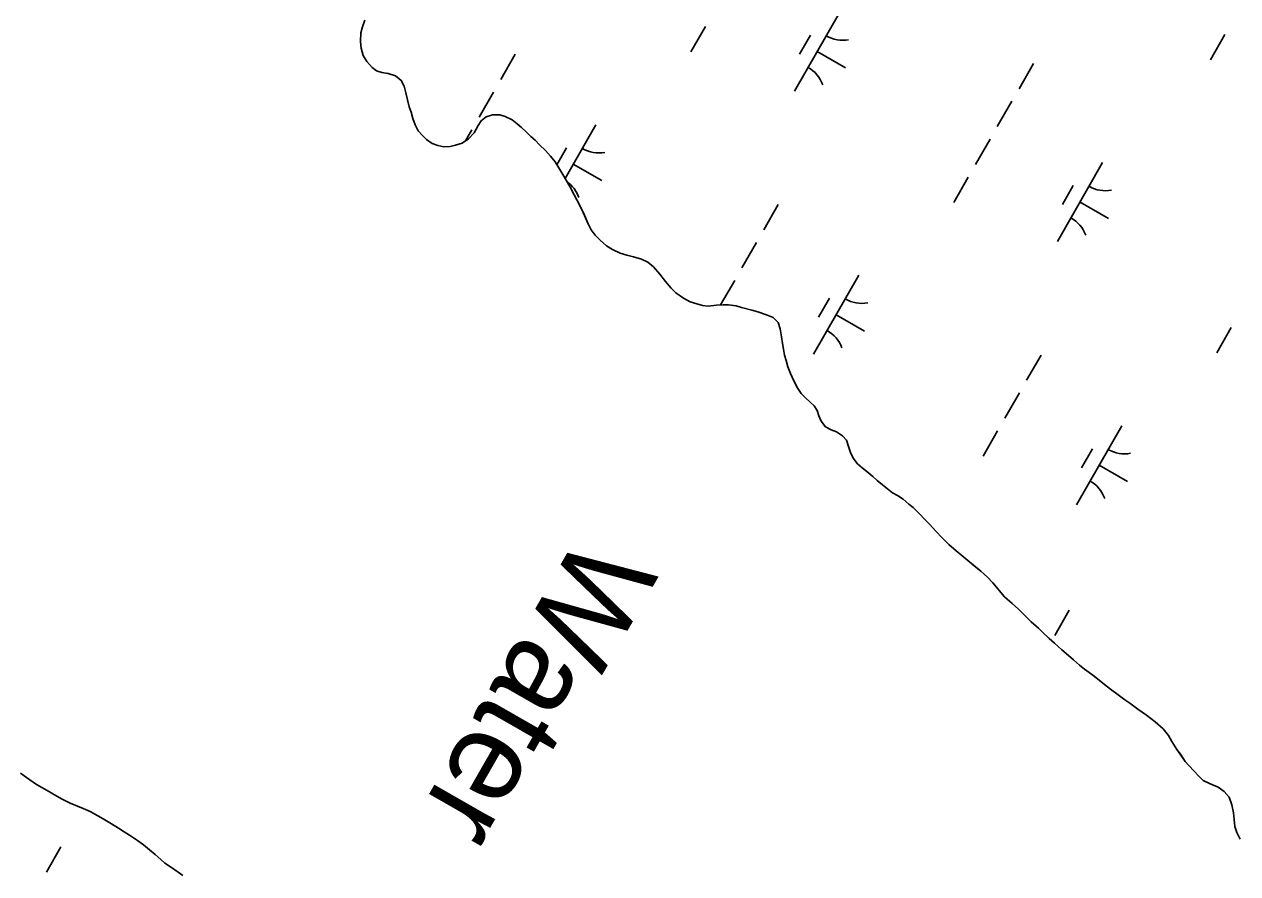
# Model space of a CAD drawing. Extents: x 3930721 to 3950824, y 220441 to 242861.
# Drawn here: x 3936477 to 3937143, y 229090 to 229556 of the extents above; entities that cross this region are included whole.
import ezdxf

# ---------------------------------------------------------------- set-up
doc = ezdxf.new("R2010")
doc.units = 0
for name, color, linetype in [('V-RIVR-IDEN', 7, 'Continuous'), ('V-TOPO-SHOR', 7, 'Continuous'), ('V-WETL-SWMP', 7, 'Continuous')]:
    doc.layers.add(name, color=color, linetype=linetype)

msp = doc.modelspace()

# ---------------------------------------------------------------- linework, layer by layer
at = {"layer": 'V-TOPO-SHOR'}
for points in [[(3936663.55, 229558.63), (3936662.33, 229554.91), (3936661.47, 229551.54), (3936661.2, 229546.6), (3936661.63, 229543.23), (3936662.75, 229539.08), (3936664.65, 229535.87), (3936667.58, 229532.58)], [(3936667.58, 229532.58), (3936670, 229530.67), (3936672.95, 229529.8), (3936676.49, 229529.19), (3936680.47, 229527.98), (3936683.58, 229525.46), (3936685.14, 229522.26), (3936686.17, 229518.62), (3936687.03, 229514.81), (3936687.98, 229511.01), (3936689.01, 229508.06), (3936690.04, 229504.51), (3936691.34, 229501.05), (3936692.98, 229497.76), (3936695.22, 229495.25), (3936697.56, 229492.99), (3936700.67, 229490.83), (3936703.7, 229489.7), (3936706.98, 229489), (3936710.53, 229489.17), (3936713.48, 229489.95), (3936717.02, 229491.07), (3936720.57, 229493.4), (3936723.61, 229496.68), (3936725.78, 229500.66), (3936727.42, 229503.34), (3936730.2, 229505.5), (3936733.75, 229506.53), (3936737.72, 229506.61), (3936740.75, 229505.66), (3936744.47, 229503.75), (3936747.24, 229501.67), (3936749.66, 229499.59), (3936752.25, 229497.16), (3936754.84, 229494.65), (3936757.09, 229492.57), (3936759.6, 229490.14), (3936762.79, 229486.94), (3936765.64, 229483.91), (3936768.06, 229480.7), (3936770.13, 229477.41), (3936772.38, 229473.69), (3936774.11, 229470.57), (3936776.26, 229466.76), (3936778.51, 229462.6), (3936780.06, 229459.83), (3936782.82, 229454.46), (3936784.2, 229451.35), (3936786.28, 229446.67), (3936787.91, 229443.38), (3936790.16, 229440.52), (3936792.84, 229437.75), (3936796.3, 229434.55), (3936799.5, 229432.55), (3936803.73, 229430.64), (3936807.45, 229429.43), (3936811.17, 229428.47), (3936815.5, 229427.25), (3936819.04, 229425.69), (3936822.07, 229423.09), (3936825.61, 229419.02), (3936828.72, 229415.03), (3936831.74, 229411.39), (3936834.42, 229408.8), (3936838.57, 229405.76), (3936842.29, 229403.85), (3936845.84, 229402.64), (3936849.04, 229401.77), (3936852.15, 229401.42), (3936856.74, 229401.93), (3936860.29, 229402.18), (3936863.31, 229402.18), (3936867.47, 229401.57), (3936870.41, 229400.79), (3936876.03, 229399.22), (3936879.4, 229398.27), (3936884.16, 229396.62), (3936887.88, 229395.23), (3936890.47, 229392.45), (3936891.68, 229388.99), (3936892.45, 229384.66), (3936892.96, 229380.94), (3936893.39, 229377.74), (3936894.08, 229374.45), (3936894.86, 229371.51), (3936895.89, 229368.05), (3936897.35, 229364.41), (3936899.17, 229360.51), (3936901.32, 229356.27), (3936903.14, 229353.41), (3936905.65, 229350.9), (3936907.98, 229348.91), (3936910.31, 229346.65), (3936911.87, 229344.06), (3936912.81, 229341.11), (3936914.11, 229338.34), (3936916.61, 229335.22), (3936919.64, 229333.49), (3936922.49, 229332.36), (3936925.87, 229330.28), (3936928.11, 229327.77)], [(3936928.11, 229327.77), (3936929.23, 229324.39), (3936930.27, 229321.1), (3936931.65, 229317.99), (3936934.07, 229314.87), (3936936.57, 229312.7), (3936939.17, 229310.62), (3936942.45, 229307.85), (3936944.96, 229305.68), (3936947.81, 229303.34), (3936950.58, 229301), (3936953.34, 229298.83), (3936956.02, 229297.45), (3936959.13, 229295.36), (3936962.24, 229292.68), (3936964.58, 229290.77), (3936967.95, 229287.48), (3936971.32, 229284.01), (3936973.57, 229281.67), (3936977.11, 229277.78), (3936980.56, 229274.22), (3936984.19, 229270.58), (3936988.17, 229266.95), (3936991.28, 229264.43), (3936994.65, 229261.74), (3936998.2, 229258.8), (3937001.74, 229255.85), (3937005.37, 229252.47), (3937008.39, 229249.44), (3937010.38, 229247.1), (3937012.8, 229244.15), (3937014.79, 229241.82), (3937018.94, 229238.18), (3937022.48, 229234.97), (3937025.85, 229231.59), (3937029.48, 229228.04), (3937033.37, 229224.49), (3937035.61, 229222.41), (3937039.25, 229218.94), (3937042.27, 229216.26), (3937046.25, 229212.7), (3937048.66, 229210.54), (3937052.73, 229207.15), (3937055.92, 229204.21), (3937058.69, 229201.96), (3937061.2, 229200.22), (3937063.96, 229198.14), (3937068.8, 229194.24), (3937073.04, 229191.03), (3937077.19, 229187.83), (3937080.91, 229185.23), (3937083.59, 229183.32), (3937088, 229180.11), (3937092.66, 229176.82), (3937097.59, 229173.09), (3937101.91, 229169.19), (3937104.76, 229165.55), (3937106.66, 229162.35), (3937109.43, 229157.93), (3937111.32, 229155.25), (3937114, 229151.35), (3937116.16, 229148.84), (3937118.75, 229146.07), (3937121.43, 229143.21), (3937123.94, 229140.78), (3937127.4, 229139.13), (3937132.07, 229137.13), (3937135.44, 229134.88), (3937138.2, 229131.76), (3937139.67, 229127.43), (3937140.44, 229123.02), (3937140.87, 229119.47), (3937141.3, 229115.66), (3937142.42, 229112.37), (3937144.23, 229108.57)], [(3936474.64, 229144.92), (3936477.85, 229142.57), (3936483.31, 229138.66), (3936489.21, 229135.27), (3936494.58, 229132.22), (3936497.53, 229130.57), (3936501.78, 229128.48), (3936505.94, 229126.74), (3936508.98, 229125.52), (3936512.79, 229123.78), (3936517.04, 229121.52), (3936519.9, 229119.87), (3936524.58, 229117.09), (3936528.48, 229114.65), (3936531.52, 229112.65), (3936534.38, 229110.83), (3936538.8, 229107.96), (3936542.18, 229105.52), (3936545.47, 229102.83), (3936548.59, 229100.14), (3936551.63, 229097.44), (3936553.88, 229095.44), (3936556.91, 229093.44), (3936561.16, 229090.57), (3936563.68, 229088.75)]]:
    msp.add_lwpolyline(points, dxfattribs=at)
at = {"layer": 'V-WETL-SWMP'}
for p, q in [((3936663.55, 229558.63), (3936662.33, 229554.91)), ((3936924.34, 229562.97), (3936899.49, 229519.58)), ((3936661.47, 229551.54), (3936661.2, 229546.6)), ((3936662.33, 229554.91), (3936661.47, 229551.54)), ((3936850.59, 229554.99), (3936842.63, 229541.11)), ((3936908.2, 229550.32), (3936902.24, 229539.9)), ((3937135.75, 229550.7), (3937127.8, 229536.82)), ((3936661.2, 229546.6), (3936661.63, 229543.23)), ((3936661.63, 229543.23), (3936662.75, 229539.07)), ((3936662.75, 229539.07), (3936664.65, 229535.87)), ((3936746.21, 229539.92), (3936738.25, 229526.03)), ((3936911.92, 229541.27), (3936927.54, 229532.33)), ((3936664.65, 229535.87), (3936667.58, 229532.58)), ((3936667.58, 229532.58), (3936670, 229530.67)), ((3936670, 229530.67), (3936672.95, 229529.8)), ((3936672.95, 229529.8), (3936676.49, 229529.19)), ((3937030.71, 229534.8), (3937022.76, 229520.92)), ((3936676.49, 229529.19), (3936680.47, 229527.98)), ((3936680.47, 229527.98), (3936683.58, 229525.46)), ((3936683.58, 229525.46), (3936685.14, 229522.26)), ((3936685.14, 229522.26), (3936686.17, 229518.62)), ((3936686.17, 229518.62), (3936687.03, 229514.81)), ((3936734.28, 229519.09), (3936726.33, 229505.21)), ((3936687.03, 229514.81), (3936687.98, 229511.01)), ((3936687.98, 229511.01), (3936689.01, 229508.06)), ((3937018.78, 229513.98), (3937010.83, 229500.09)), ((3936689.01, 229508.06), (3936690.04, 229504.51)), ((3936690.04, 229504.51), (3936691.34, 229501.05)), ((3936725.78, 229500.66), (3936727.42, 229503.34)), ((3936727.42, 229503.34), (3936730.2, 229505.5)), ((3936730.2, 229505.5), (3936733.74, 229506.53)), ((3936733.74, 229506.53), (3936737.73, 229506.61)), ((3936737.73, 229506.61), (3936740.75, 229505.66)), ((3936740.75, 229505.66), (3936744.47, 229503.75)), ((3936744.47, 229503.75), (3936747.24, 229501.67)), ((3936691.34, 229501.05), (3936692.98, 229497.76)), ((3936692.98, 229497.76), (3936695.22, 229495.25)), ((3936722.35, 229498.26), (3936718.95, 229492.33)), ((3936720.57, 229493.4), (3936723.61, 229496.68)), ((3936723.61, 229496.68), (3936725.78, 229500.66)), ((3936747.24, 229501.67), (3936749.66, 229499.59)), ((3936749.66, 229499.59), (3936752.25, 229497.16)), ((3936752.25, 229497.16), (3936754.84, 229494.65)), ((3936790.47, 229501.08), (3936773.56, 229471.55)), ((3936695.22, 229495.25), (3936697.56, 229492.99)), ((3936697.56, 229492.99), (3936700.67, 229490.83)), ((3936700.67, 229490.83), (3936703.7, 229489.7)), ((3936710.53, 229489.17), (3936713.48, 229489.95)), ((3936713.48, 229489.95), (3936717.02, 229491.07)), ((3936717.02, 229491.07), (3936720.57, 229493.4)), ((3936754.84, 229494.65), (3936757.09, 229492.57)), ((3936757.09, 229492.57), (3936759.6, 229490.14)), ((3936759.6, 229490.14), (3936762.79, 229486.94)), ((3937006.85, 229493.15), (3936998.9, 229479.27)), ((3936703.7, 229489.7), (3936706.98, 229489)), ((3936706.98, 229489), (3936710.53, 229489.17)), ((3936762.79, 229486.94), (3936765.64, 229483.91)), ((3936765.64, 229483.91), (3936768.06, 229480.7)), ((3936774.33, 229488.42), (3936769.03, 229479.16)), ((3936768.06, 229480.7), (3936770.13, 229477.41)), ((3936770.13, 229477.41), (3936772.38, 229473.69)), ((3936778.05, 229479.38), (3936793.67, 229470.44)), ((3937068.68, 229480.3), (3937043.83, 229436.91)), ((3936772.38, 229473.69), (3936774.11, 229470.57)), ((3936774.11, 229470.57), (3936776.26, 229466.76)), ((3936994.93, 229472.32), (3936986.98, 229458.44)), ((3936776.26, 229466.76), (3936778.51, 229462.6)), ((3937052.54, 229467.65), (3937046.58, 229457.24)), ((3936778.51, 229462.6), (3936780.06, 229459.83)), ((3936780.06, 229459.83), (3936782.82, 229454.46)), ((3936890.55, 229457.25), (3936882.6, 229443.37)), ((3937056.26, 229458.61), (3937071.88, 229449.66)), ((3936782.82, 229454.46), (3936786.27, 229446.67)), ((3936786.27, 229446.67), (3936787.91, 229443.38)), ((3936787.91, 229443.38), (3936790.16, 229440.52)), ((3936790.16, 229440.52), (3936792.84, 229437.75)), ((3936792.84, 229437.75), (3936796.3, 229434.54)), ((3936796.3, 229434.54), (3936799.5, 229432.55)), ((3936799.5, 229432.55), (3936803.73, 229430.64)), ((3936803.73, 229430.64), (3936807.45, 229429.42)), ((3936878.62, 229436.42), (3936870.67, 229422.54)), ((3936807.45, 229429.42), (3936811.17, 229428.47)), ((3936811.17, 229428.47), (3936815.5, 229427.25)), ((3936815.5, 229427.25), (3936819.04, 229425.69)), ((3936819.04, 229425.69), (3936822.07, 229423.09)), ((3936822.07, 229423.09), (3936825.61, 229419.02)), ((3936825.61, 229419.02), (3936828.72, 229415.03)), ((3936934.81, 229418.41), (3936909.97, 229375.02)), ((3936828.72, 229415.03), (3936831.74, 229411.39)), ((3936831.74, 229411.39), (3936834.42, 229408.8)), ((3936866.69, 229415.6), (3936858.96, 229402.09)), ((3936834.42, 229408.8), (3936838.57, 229405.76)), ((3936838.57, 229405.76), (3936842.29, 229403.85)), ((3936842.29, 229403.85), (3936845.83, 229402.64)), ((3936918.68, 229405.76), (3936912.71, 229395.34)), ((3936845.83, 229402.64), (3936849.04, 229401.77)), ((3936849.04, 229401.77), (3936852.15, 229401.42)), ((3936852.15, 229401.42), (3936856.74, 229401.93)), ((3936856.74, 229401.93), (3936860.29, 229402.18)), ((3936860.29, 229402.18), (3936863.31, 229402.18)), ((3936863.31, 229402.18), (3936867.47, 229401.57)), ((3936867.47, 229401.57), (3936870.41, 229400.79)), ((3936870.41, 229400.79), (3936876.03, 229399.22)), ((3936876.03, 229399.22), (3936879.4, 229398.27)), ((3936879.4, 229398.27), (3936884.16, 229396.61)), ((3936884.16, 229396.61), (3936887.88, 229395.23)), ((3936922.39, 229396.72), (3936938.01, 229387.77)), ((3936887.88, 229395.23), (3936890.47, 229392.45)), ((3936890.47, 229392.45), (3936891.68, 229388.99)), ((3936891.68, 229388.99), (3936892.45, 229384.66)), ((3936892.45, 229384.66), (3936892.96, 229380.94)), ((3937139.27, 229389.66), (3937131.32, 229375.77)), ((3936892.96, 229380.94), (3936893.39, 229377.74)), ((3936893.39, 229377.74), (3936894.08, 229374.45)), ((3936894.08, 229374.45), (3936894.86, 229371.51)), ((3936894.86, 229371.51), (3936895.89, 229368.05)), ((3937034.89, 229374.58), (3937026.94, 229360.7)), ((3936895.89, 229368.05), (3936897.36, 229364.41)), ((3936897.36, 229364.41), (3936899.17, 229360.51)), ((3936899.17, 229360.51), (3936901.33, 229356.27)), ((3936901.33, 229356.27), (3936903.14, 229353.41)), ((3936903.14, 229353.41), (3936905.65, 229350.9)), ((3936905.65, 229350.9), (3936907.98, 229348.91)), ((3937022.96, 229353.76), (3937015.01, 229339.87)), ((3936907.98, 229348.91), (3936910.31, 229346.65)), ((3936910.31, 229346.65), (3936911.87, 229344.06)), ((3936911.87, 229344.06), (3936912.81, 229341.11)), ((3936912.81, 229341.11), (3936914.11, 229338.34)), ((3936914.11, 229338.34), (3936916.61, 229335.22)), ((3936916.61, 229335.22), (3936919.64, 229333.49)), ((3936919.64, 229333.49), (3936922.49, 229332.36)), ((3936922.49, 229332.36), (3936925.87, 229330.28)), ((3936925.87, 229330.28), (3936928.11, 229327.77)), ((3937011.03, 229332.93), (3937003.08, 229319.05)), ((3937079.16, 229335.75), (3937054.31, 229292.36)), ((3936928.11, 229327.77), (3936929.23, 229324.39)), ((3936929.23, 229324.39), (3936930.27, 229321.1)), ((3936930.27, 229321.1), (3936931.65, 229317.99)), ((3936931.65, 229317.99), (3936934.06, 229314.87)), ((3937063.02, 229323.09), (3937057.05, 229312.68)), ((3936934.06, 229314.87), (3936936.57, 229312.7)), ((3936936.57, 229312.7), (3936939.17, 229310.62)), ((3936939.17, 229310.62), (3936942.45, 229307.85)), ((3937066.73, 229314.05), (3937082.35, 229305.11)), ((3936942.45, 229307.85), (3936944.96, 229305.68)), ((3936944.96, 229305.68), (3936947.81, 229303.34)), ((3936947.81, 229303.34), (3936950.57, 229301)), ((3936950.57, 229301), (3936953.34, 229298.83)), ((3936953.34, 229298.83), (3936956.02, 229297.45)), ((3936956.02, 229297.45), (3936959.13, 229295.36)), ((3936959.13, 229295.36), (3936962.24, 229292.68)), ((3936962.24, 229292.68), (3936964.58, 229290.77)), ((3936964.58, 229290.77), (3936967.95, 229287.48)), ((3936967.95, 229287.48), (3936971.32, 229284.01)), ((3936971.32, 229284.01), (3936973.56, 229281.67)), ((3936973.56, 229281.67), (3936977.11, 229277.78)), ((3936977.11, 229277.78), (3936980.56, 229274.22)), ((3936980.56, 229274.22), (3936984.19, 229270.58)), ((3936984.19, 229270.58), (3936988.17, 229266.95)), ((3936988.17, 229266.95), (3936991.28, 229264.43)), ((3936991.28, 229264.43), (3936994.65, 229261.74)), ((3936994.65, 229261.74), (3937001.74, 229255.85)), ((3937001.74, 229255.85), (3937005.37, 229252.47)), ((3937005.37, 229252.47), (3937008.39, 229249.44)), ((3937008.39, 229249.44), (3937010.38, 229247.1)), ((3937010.38, 229247.1), (3937012.8, 229244.15)), ((3937012.8, 229244.15), (3937014.79, 229241.82)), ((3937014.79, 229241.82), (3937018.94, 229238.18)), ((3937018.94, 229238.18), (3937022.48, 229234.97)), ((3937022.48, 229234.97), (3937025.85, 229231.59)), ((3937025.85, 229231.59), (3937029.48, 229228.04)), ((3937050.33, 229234.37), (3937042.38, 229220.48)), ((3937029.48, 229228.04), (3937033.37, 229224.49)), ((3937033.37, 229224.49), (3937035.61, 229222.41)), ((3937035.61, 229222.41), (3937039.24, 229218.94)), ((3937039.24, 229218.94), (3937042.27, 229216.25)), ((3937042.27, 229216.25), (3937046.24, 229212.7)), ((3937046.24, 229212.7), (3937048.66, 229210.54)), ((3937048.66, 229210.54), (3937052.73, 229207.15)), ((3937052.73, 229207.15), (3937055.92, 229204.21)), ((3937055.92, 229204.21), (3937058.69, 229201.96)), ((3937058.69, 229201.96), (3937061.2, 229200.22)), ((3937061.2, 229200.22), (3937063.96, 229198.14)), ((3937063.96, 229198.14), (3937068.8, 229194.24)), ((3937068.8, 229194.24), (3937073.04, 229191.03)), ((3937073.04, 229191.03), (3937077.19, 229187.83)), ((3937077.19, 229187.83), (3937080.91, 229185.23)), ((3937080.91, 229185.23), (3937083.59, 229183.32)), ((3937083.59, 229183.32), (3937088, 229180.11)), ((3937088, 229180.11), (3937092.66, 229176.82)), ((3937092.66, 229176.82), (3937097.59, 229173.09)), ((3937097.59, 229173.09), (3937101.91, 229169.19)), ((3937101.91, 229169.19), (3937104.76, 229165.55)), ((3937104.76, 229165.55), (3937106.66, 229162.35)), ((3937106.66, 229162.35), (3937109.43, 229157.93)), ((3937109.43, 229157.93), (3937111.33, 229155.25)), ((3937111.33, 229155.25), (3937114, 229151.35)), ((3937114, 229151.35), (3937116.16, 229148.84)), ((3936474.64, 229144.92), (3936477.85, 229142.57)), ((3937116.16, 229148.84), (3937118.75, 229146.07)), ((3937118.75, 229146.07), (3937121.43, 229143.21)), ((3936477.85, 229142.57), (3936483.31, 229138.66)), ((3936483.31, 229138.66), (3936489.21, 229135.27)), ((3937121.43, 229143.21), (3937123.94, 229140.78)), ((3937123.94, 229140.78), (3937127.4, 229139.13)), ((3937127.4, 229139.13), (3937132.07, 229137.14)), ((3937132.07, 229137.14), (3937135.44, 229134.88)), ((3936489.21, 229135.27), (3936494.58, 229132.22)), ((3936494.58, 229132.22), (3936497.53, 229130.57)), ((3936497.53, 229130.57), (3936501.78, 229128.48)), ((3937135.44, 229134.88), (3937138.2, 229131.76)), ((3937138.2, 229131.76), (3937139.67, 229127.43)), ((3936501.78, 229128.48), (3936505.94, 229126.74)), ((3936505.94, 229126.74), (3936508.98, 229125.52)), ((3936508.98, 229125.52), (3936512.79, 229123.78)), ((3936512.79, 229123.78), (3936517.04, 229121.52)), ((3937139.67, 229127.43), (3937140.44, 229123.02)), ((3936517.04, 229121.52), (3936519.9, 229119.87)), ((3936519.9, 229119.87), (3936524.58, 229117.09)), ((3936524.58, 229117.09), (3936528.48, 229114.65)), ((3937140.44, 229123.02), (3937140.87, 229119.47)), ((3937140.87, 229119.47), (3937141.3, 229115.66)), ((3936528.48, 229114.65), (3936531.52, 229112.65)), ((3936531.52, 229112.65), (3936534.38, 229110.83)), ((3936534.38, 229110.83), (3936538.8, 229107.96)), ((3937141.3, 229115.66), (3937142.42, 229112.37)), ((3937142.42, 229112.37), (3937144.23, 229108.57)), ((3936496.77, 229104.38), (3936488.82, 229090.5)), ((3936538.8, 229107.96), (3936542.18, 229105.52)), ((3936542.18, 229105.52), (3936545.47, 229102.83)), ((3936545.47, 229102.83), (3936548.59, 229100.14)), ((3936548.59, 229100.14), (3936551.63, 229097.44)), ((3936551.63, 229097.44), (3936553.88, 229095.44)), ((3936553.88, 229095.44), (3936556.92, 229093.44)), ((3936556.92, 229093.44), (3936561.16, 229090.57)), ((3936561.16, 229090.57), (3936563.68, 229088.75))]:
    msp.add_line(p, q, dxfattribs=at)
for centre, start, end in [((3936925.85, 229565.13), 239.42788, 280.97154), ((3936898.39, 229517.19), 19.42788, 60.97154), ((3936791.98, 229503.23), 239.42788, 280.97154), ((3936764.53, 229455.3), 19.42788, 55.35769), ((3937070.19, 229482.46), 239.42788, 280.97154), ((3937042.74, 229434.52), 19.42788, 60.97154), ((3936936.32, 229420.57), 239.42788, 280.97154), ((3936908.87, 229372.63), 19.42788, 60.97154), ((3937080.66, 229337.9), 239.42788, 280.97154), ((3937053.21, 229289.96), 19.42788, 60.97154)]:
    msp.add_arc(centre, 17.62, start, end, dxfattribs=at)

# ---------------------------------------------------------------- texts
at = {"layer": 'V-RIVR-IDEN'}
msp.add_text('Water', height=50, rotation=240.19966, dxfattribs=at).set_placement((3936781.65, 229277.99))

doc.saveas('drawing.dxf')
